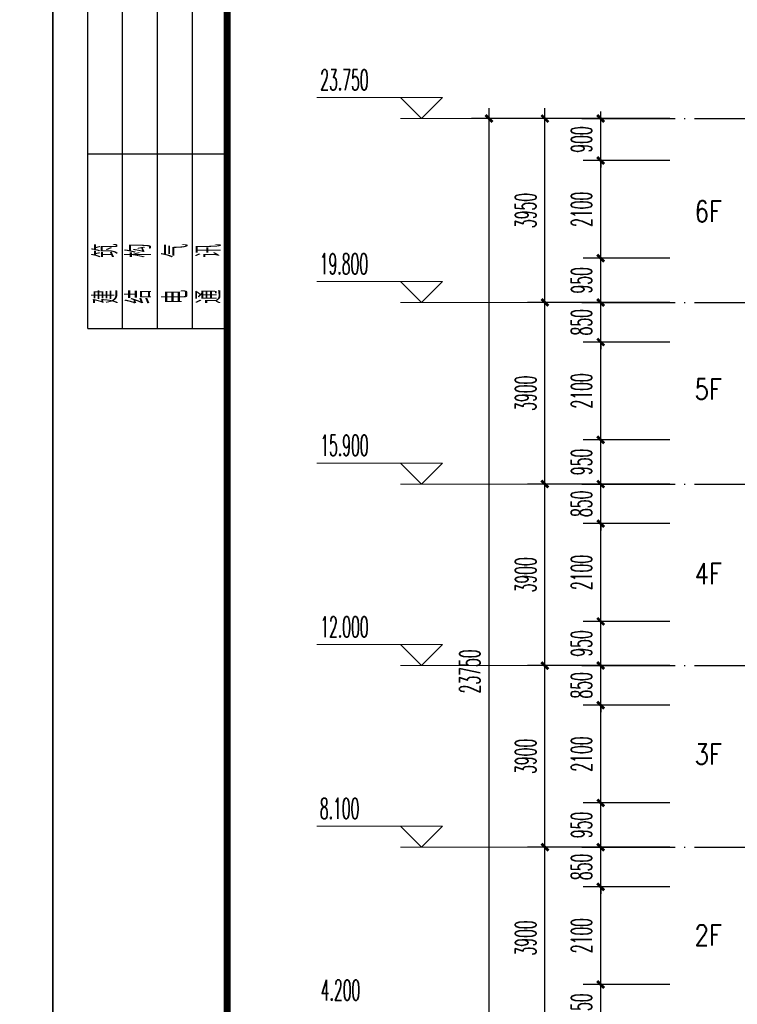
# Model space of a CAD drawing. Extents: x 1779708 to 7299578, y -1121471 to 88434.
# Tile 542 of 656: x 5260077 to 5275501, y -944957 to -923808. Entities that reach past the tile are written whole.
import ezdxf

# ---------------------------------------------------------------- set-up
doc = ezdxf.new("R2010")
doc.units = 0
doc.header["$LTSCALE"] = 1000
doc.header["$MEASUREMENT"] = 0
doc.linetypes.add('DOTE', pattern=[2.42, 2, -0.2, 0.02, -0.2])
doc.layers.get('0').update_dxf_attribs({"linetype": 'CONTINUOUS'})
doc.layers.get('Defpoints').update_dxf_attribs({"linetype": 'CONTINUOUS'})
doc.layers.add('DIM_ELEV', color=3, linetype='CONTINUOUS', lineweight=13)
for name, color, linetype in [('DOTE', 1, 'DOTE'), ('PUB_DIM', 3, 'CONTINUOUS'), ('PUB_TEXT', 7, 'CONTINUOUS'), ('PUB_TITLE', 4, 'CONTINUOUS'), ('修改', 6, 'CONTINUOUS')]:
    doc.layers.add(name, color=color, linetype=linetype)
doc.styles.add('_TCH_DIM', font='SIMPLEX.shx', dxfattribs={"width": 0.7, "bigfont": 'GBCBIG.shx'})
doc.styles.add('_TCH_DIM_T3', font='SIMPLEX.shx', dxfattribs={"width": 0.494118, "bigfont": 'GBCBIG.shx'})
doc.styles.add('dim_font', font='SIMPLEX.shx', dxfattribs={"width": 0.8})
doc.styles.get("Standard").update_dxf_attribs({"font": 'GBENOR', "bigfont": 'GBCBIG'})
doc.dimstyles.new('_TCH_ARCH&&150', dxfattribs={"dimtxt": 446.25, "dimasz": 150, "dimexe": 375, "dimexo": 450, "dimgap": 189.375, "dimtad": 1, "dimdec": 0, "dimzin": 0, "dimdsep": 46, "dimtxsty": '_TCH_DIM_T3', "dimblk": 'ARCHTICK', "dimcen": 0.09, "dimdle": 225, "dimclrt": 7, "dimazin": 2, "dimtfac": 1, "dimtdec": 0, "dimtix": 1, "dimtmove": 2, "dimatfit": 3, "dimfxl": 250, "dimtolj": 1, "dimtzin": 0, "dimarcsym": 0})

# ---------------------------------------------------------------- blocks, each defined once
blk = doc.blocks.new('$titleblk$00000095')
for p, q in [((-150, 20), (-150, 0)), ((-150, 20), (0, 20)), ((-125, 20), (-125, 0)), ((-150, 15), (-75, 15)), ((-150, 10), (-75, 10)), ((-150, 5), (-75, 5))]:
    blk.add_line(p, q)
at = {"width": 0.8}
for s, p in [('建   筑', (-146.45, 15.65)), ('结   构', (-146.45, 10.91)), ('电   气', (-146.45, 5.65)), ('通   讯', (-146.45, 0.88))]:
    blk.add_text(s, height=3.509, dxfattribs=at).set_placement(p)
blk = doc.blocks.new('A$C36B43F05')
at = {"layer": 'PUB_TITLE'}
blk.add_lwpolyline([(0, 0), (126150, 0), (126150, 178350), (0, 178350)], close=True, dxfattribs=at)
at = {"layer": 'PUB_TITLE', "const_width": 150}
blk.add_lwpolyline([(1500, 1500), (124650, 1500), (124650, 174600), (1500, 174600)], close=True, dxfattribs=at)
at = {"layer": 'PUB_TITLE', "xscale": 149.9999994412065, "yscale": 150.0000011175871, "zscale": 149.9999994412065}
blk.add_blockref('$titleblk$00000095', (124650, 174600), dxfattribs=at)
blk = doc.blocks.new('_ArchTick')
at = {"color": 0, "linetype": 'ByBlock', "const_width": 0.4}
blk.add_lwpolyline([(-0.5, -0.5), (0.5, 0.5)], dxfattribs=at)
blk = doc.blocks.new('*D155')
at = {"layer": 'Defpoints', "color": 0, "transparency": 16777216}
for p in [(5270165, -925932), (5272098, -925932), (5272098, -949682)]:
    blk.add_point(p, dxfattribs=at)
at = {"layer": 'PUB_DIM', "color": 0, "lineweight": -2, "transparency": 16777216}
for p, q in [((5270165, -949907), (5270165, -925707)), ((5271648, -925932), (5269790, -925932)), ((5271648, -949682), (5269790, -949682))]:
    blk.add_line(p, q, dxfattribs=at)
at = {"layer": 'PUB_DIM', "color": 0, "lineweight": -2, "transparency": 16777216, "xscale": 150, "yscale": 150, "zscale": 150}
for p, rotation in [((5270165, -925932), 90), ((5270165, -949682), 270)]:
    blk.add_blockref('_ArchTick', p, dxfattribs=dict(at, rotation=rotation))
at = {"layer": 'PUB_DIM', "color": 7, "transparency": 16777216, "insert": (5269753, -937807), "char_height": 446.2, "attachment_point": 5, "rotation": 90, "style": '_TCH_DIM_T3'}
blk.add_mtext('\\A1;23750', dxfattribs=at)
blk = doc.blocks.new('*D158')
at = {"layer": 'Defpoints', "color": 0, "transparency": 16777216}
for p in [(5271365, -941582), (5273298, -941582), (5273298, -945482)]:
    blk.add_point(p, dxfattribs=at)
at = {"layer": 'PUB_DIM', "color": 0, "lineweight": -2, "transparency": 16777216}
for p, q in [((5271365, -945707), (5271365, -941357)), ((5272848, -941582), (5270990, -941582)), ((5272848, -945482), (5270990, -945482))]:
    blk.add_line(p, q, dxfattribs=at)
at = {"layer": 'PUB_DIM', "color": 0, "lineweight": -2, "transparency": 16777216, "xscale": 150, "yscale": 150, "zscale": 150}
for p, rotation in [((5271365, -941582), 90), ((5271365, -945482), 270)]:
    blk.add_blockref('_ArchTick', p, dxfattribs=dict(at, rotation=rotation))
at = {"layer": 'PUB_DIM', "color": 7, "transparency": 16777216, "insert": (5270953, -943532), "char_height": 446.2, "attachment_point": 5, "rotation": 90, "style": '_TCH_DIM_T3'}
blk.add_mtext('\\A1;3900', dxfattribs=at)
blk = doc.blocks.new('*D159')
at = {"layer": 'Defpoints', "color": 0, "transparency": 16777216}
for p in [(5271365, -937682), (5273298, -937682), (5273298, -941582)]:
    blk.add_point(p, dxfattribs=at)
at = {"layer": 'PUB_DIM', "color": 0, "lineweight": -2, "transparency": 16777216}
for p, q in [((5271365, -941807), (5271365, -937457)), ((5272848, -937682), (5270990, -937682)), ((5272848, -941582), (5270990, -941582))]:
    blk.add_line(p, q, dxfattribs=at)
at = {"layer": 'PUB_DIM', "color": 0, "lineweight": -2, "transparency": 16777216, "xscale": 150, "yscale": 150, "zscale": 150}
for p, rotation in [((5271365, -937682), 90), ((5271365, -941582), 270)]:
    blk.add_blockref('_ArchTick', p, dxfattribs=dict(at, rotation=rotation))
at = {"layer": 'PUB_DIM', "color": 7, "transparency": 16777216, "insert": (5270953, -939632), "char_height": 446.2, "attachment_point": 5, "rotation": 90, "style": '_TCH_DIM_T3'}
blk.add_mtext('\\A1;3900', dxfattribs=at)
blk = doc.blocks.new('*D160')
at = {"layer": 'Defpoints', "color": 0, "transparency": 16777216}
for p in [(5271365, -933782), (5273298, -933782), (5273298, -937682)]:
    blk.add_point(p, dxfattribs=at)
at = {"layer": 'PUB_DIM', "color": 0, "lineweight": -2, "transparency": 16777216}
for p, q in [((5271365, -937907), (5271365, -933557)), ((5272848, -933782), (5270990, -933782)), ((5272848, -937682), (5270990, -937682))]:
    blk.add_line(p, q, dxfattribs=at)
at = {"layer": 'PUB_DIM', "color": 0, "lineweight": -2, "transparency": 16777216, "xscale": 150, "yscale": 150, "zscale": 150}
for p, rotation in [((5271365, -933782), 90), ((5271365, -937682), 270)]:
    blk.add_blockref('_ArchTick', p, dxfattribs=dict(at, rotation=rotation))
at = {"layer": 'PUB_DIM', "color": 7, "transparency": 16777216, "insert": (5270953, -935732), "char_height": 446.2, "attachment_point": 5, "rotation": 90, "style": '_TCH_DIM_T3'}
blk.add_mtext('\\A1;3900', dxfattribs=at)
blk = doc.blocks.new('*D161')
at = {"layer": 'Defpoints', "color": 0, "transparency": 16777216}
for p in [(5271365, -929882), (5273298, -929882), (5273298, -933782)]:
    blk.add_point(p, dxfattribs=at)
at = {"layer": 'PUB_DIM', "color": 0, "lineweight": -2, "transparency": 16777216}
for p, q in [((5271365, -934007), (5271365, -929657)), ((5272848, -929882), (5270990, -929882)), ((5272848, -933782), (5270990, -933782))]:
    blk.add_line(p, q, dxfattribs=at)
at = {"layer": 'PUB_DIM', "color": 0, "lineweight": -2, "transparency": 16777216, "xscale": 150, "yscale": 150, "zscale": 150}
for p, rotation in [((5271365, -929882), 90), ((5271365, -933782), 270)]:
    blk.add_blockref('_ArchTick', p, dxfattribs=dict(at, rotation=rotation))
at = {"layer": 'PUB_DIM', "color": 7, "transparency": 16777216, "insert": (5270953, -931832), "char_height": 446.2, "attachment_point": 5, "rotation": 90, "style": '_TCH_DIM_T3'}
blk.add_mtext('\\A1;3900', dxfattribs=at)
blk = doc.blocks.new('*D162')
at = {"layer": 'Defpoints', "color": 0, "transparency": 16777216}
for p in [(5271365, -925932), (5273298, -925932), (5273298, -929882)]:
    blk.add_point(p, dxfattribs=at)
at = {"layer": 'PUB_DIM', "color": 0, "lineweight": -2, "transparency": 16777216}
for p, q in [((5271365, -930107), (5271365, -925707)), ((5272848, -925932), (5270990, -925932)), ((5272848, -929882), (5270990, -929882))]:
    blk.add_line(p, q, dxfattribs=at)
at = {"layer": 'PUB_DIM', "color": 0, "lineweight": -2, "transparency": 16777216, "xscale": 150, "yscale": 150, "zscale": 150}
for p, rotation in [((5271365, -925932), 90), ((5271365, -929882), 270)]:
    blk.add_blockref('_ArchTick', p, dxfattribs=dict(at, rotation=rotation))
at = {"layer": 'PUB_DIM', "color": 7, "transparency": 16777216, "insert": (5270953, -927907), "char_height": 446.2, "attachment_point": 5, "rotation": 90, "style": '_TCH_DIM_T3'}
blk.add_mtext('\\A1;3950', dxfattribs=at)
blk = doc.blocks.new('*D313')
at = {"layer": 'Defpoints', "color": 0, "transparency": 16777216}
for p in [(5272565, -944532), (5274498, -944532), (5274498, -945482)]:
    blk.add_point(p, dxfattribs=at)
at = {"layer": 'PUB_DIM', "color": 0, "lineweight": -2, "transparency": 16777216}
for p, q in [((5272565, -945707), (5272565, -944307)), ((5274048, -944532), (5272190, -944532)), ((5274048, -945482), (5272190, -945482))]:
    blk.add_line(p, q, dxfattribs=at)
at = {"layer": 'PUB_DIM', "color": 0, "lineweight": -2, "transparency": 16777216, "xscale": 150, "yscale": 150, "zscale": 150}
for p, rotation in [((5272565, -944532), 90), ((5272565, -945482), 270)]:
    blk.add_blockref('_ArchTick', p, dxfattribs=dict(at, rotation=rotation))
at = {"layer": 'PUB_DIM', "color": 7, "transparency": 16777216, "insert": (5272153, -945007), "char_height": 446.2, "attachment_point": 5, "rotation": 90, "style": '_TCH_DIM_T3'}
blk.add_mtext('\\A1;950', dxfattribs=at)
blk = doc.blocks.new('*D314')
at = {"layer": 'Defpoints', "color": 0, "transparency": 16777216}
for p in [(5272565, -942432), (5274498, -942432), (5274498, -944532)]:
    blk.add_point(p, dxfattribs=at)
at = {"layer": 'PUB_DIM', "color": 0, "lineweight": -2, "transparency": 16777216}
for p, q in [((5272565, -944757), (5272565, -942207)), ((5274048, -942432), (5272190, -942432)), ((5274048, -944532), (5272190, -944532))]:
    blk.add_line(p, q, dxfattribs=at)
at = {"layer": 'PUB_DIM', "color": 0, "lineweight": -2, "transparency": 16777216, "xscale": 150, "yscale": 150, "zscale": 150}
for p, rotation in [((5272565, -942432), 90), ((5272565, -944532), 270)]:
    blk.add_blockref('_ArchTick', p, dxfattribs=dict(at, rotation=rotation))
at = {"layer": 'PUB_DIM', "color": 7, "transparency": 16777216, "insert": (5272153, -943482), "char_height": 446.2, "attachment_point": 5, "rotation": 90, "style": '_TCH_DIM_T3'}
blk.add_mtext('\\A1;2100', dxfattribs=at)
blk = doc.blocks.new('*D315')
at = {"layer": 'Defpoints', "color": 0, "transparency": 16777216}
for p in [(5272565, -941582), (5274498, -941582), (5274498, -942432)]:
    blk.add_point(p, dxfattribs=at)
at = {"layer": 'PUB_DIM', "color": 0, "lineweight": -2, "transparency": 16777216}
for p, q in [((5272565, -941582), (5272565, -941432)), ((5274048, -941582), (5272190, -941582)), ((5272565, -942432), (5272565, -941582)), ((5274048, -942432), (5272190, -942432)), ((5272565, -942432), (5272565, -942582))]:
    blk.add_line(p, q, dxfattribs=at)
at = {"layer": 'PUB_DIM', "color": 0, "lineweight": -2, "transparency": 16777216, "xscale": 150, "yscale": 150, "zscale": 150}
for p, rotation in [((5272565, -941582), 270), ((5272565, -942432), 90)]:
    blk.add_blockref('_ArchTick', p, dxfattribs=dict(at, rotation=rotation))
at = {"layer": 'PUB_DIM', "color": 7, "transparency": 16777216, "insert": (5272153, -942007), "char_height": 446.2, "attachment_point": 5, "rotation": 90, "style": '_TCH_DIM_T3'}
blk.add_mtext('\\A1;850', dxfattribs=at)
blk = doc.blocks.new('*D316')
at = {"layer": 'Defpoints', "color": 0, "transparency": 16777216}
for p in [(5272565, -940632), (5274498, -940632), (5274498, -941582)]:
    blk.add_point(p, dxfattribs=at)
at = {"layer": 'PUB_DIM', "color": 0, "lineweight": -2, "transparency": 16777216}
for p, q in [((5272565, -941807), (5272565, -940407)), ((5274048, -940632), (5272190, -940632)), ((5274048, -941582), (5272190, -941582))]:
    blk.add_line(p, q, dxfattribs=at)
at = {"layer": 'PUB_DIM', "color": 0, "lineweight": -2, "transparency": 16777216, "xscale": 150, "yscale": 150, "zscale": 150}
for p, rotation in [((5272565, -940632), 90), ((5272565, -941582), 270)]:
    blk.add_blockref('_ArchTick', p, dxfattribs=dict(at, rotation=rotation))
at = {"layer": 'PUB_DIM', "color": 7, "transparency": 16777216, "insert": (5272153, -941107), "char_height": 446.2, "attachment_point": 5, "rotation": 90, "style": '_TCH_DIM_T3'}
blk.add_mtext('\\A1;950', dxfattribs=at)
blk = doc.blocks.new('*D317')
at = {"layer": 'Defpoints', "color": 0, "transparency": 16777216}
for p in [(5272565, -938532), (5274498, -938532), (5274498, -940632)]:
    blk.add_point(p, dxfattribs=at)
at = {"layer": 'PUB_DIM', "color": 0, "lineweight": -2, "transparency": 16777216}
for p, q in [((5272565, -940857), (5272565, -938307)), ((5274048, -938532), (5272190, -938532)), ((5274048, -940632), (5272190, -940632))]:
    blk.add_line(p, q, dxfattribs=at)
at = {"layer": 'PUB_DIM', "color": 0, "lineweight": -2, "transparency": 16777216, "xscale": 150, "yscale": 150, "zscale": 150}
for p, rotation in [((5272565, -938532), 90), ((5272565, -940632), 270)]:
    blk.add_blockref('_ArchTick', p, dxfattribs=dict(at, rotation=rotation))
at = {"layer": 'PUB_DIM', "color": 7, "transparency": 16777216, "insert": (5272153, -939582), "char_height": 446.2, "attachment_point": 5, "rotation": 90, "style": '_TCH_DIM_T3'}
blk.add_mtext('\\A1;2100', dxfattribs=at)
blk = doc.blocks.new('*D318')
at = {"layer": 'Defpoints', "color": 0, "transparency": 16777216}
for p in [(5272565, -937682), (5274498, -937682), (5274498, -938532)]:
    blk.add_point(p, dxfattribs=at)
at = {"layer": 'PUB_DIM', "color": 0, "lineweight": -2, "transparency": 16777216}
for p, q in [((5274048, -937682), (5272190, -937682)), ((5272565, -937682), (5272565, -937532)), ((5272565, -938532), (5272565, -937682)), ((5274048, -938532), (5272190, -938532)), ((5272565, -938532), (5272565, -938682))]:
    blk.add_line(p, q, dxfattribs=at)
at = {"layer": 'PUB_DIM', "color": 0, "lineweight": -2, "transparency": 16777216, "xscale": 150, "yscale": 150, "zscale": 150}
for p, rotation in [((5272565, -937682), 270), ((5272565, -938532), 90)]:
    blk.add_blockref('_ArchTick', p, dxfattribs=dict(at, rotation=rotation))
at = {"layer": 'PUB_DIM', "color": 7, "transparency": 16777216, "insert": (5272153, -938107), "char_height": 446.2, "attachment_point": 5, "rotation": 90, "style": '_TCH_DIM_T3'}
blk.add_mtext('\\A1;850', dxfattribs=at)
blk = doc.blocks.new('*D319')
at = {"layer": 'Defpoints', "color": 0, "transparency": 16777216}
for p in [(5272565, -936732), (5274498, -936732), (5274498, -937682)]:
    blk.add_point(p, dxfattribs=at)
at = {"layer": 'PUB_DIM', "color": 0, "lineweight": -2, "transparency": 16777216}
for p, q in [((5272565, -937907), (5272565, -936507)), ((5274048, -936732), (5272190, -936732)), ((5274048, -937682), (5272190, -937682))]:
    blk.add_line(p, q, dxfattribs=at)
at = {"layer": 'PUB_DIM', "color": 0, "lineweight": -2, "transparency": 16777216, "xscale": 150, "yscale": 150, "zscale": 150}
for p, rotation in [((5272565, -936732), 90), ((5272565, -937682), 270)]:
    blk.add_blockref('_ArchTick', p, dxfattribs=dict(at, rotation=rotation))
at = {"layer": 'PUB_DIM', "color": 7, "transparency": 16777216, "insert": (5272153, -937207), "char_height": 446.2, "attachment_point": 5, "rotation": 90, "style": '_TCH_DIM_T3'}
blk.add_mtext('\\A1;950', dxfattribs=at)
blk = doc.blocks.new('*D320')
at = {"layer": 'Defpoints', "color": 0, "transparency": 16777216}
for p in [(5272565, -934632), (5274498, -934632), (5274498, -936732)]:
    blk.add_point(p, dxfattribs=at)
at = {"layer": 'PUB_DIM', "color": 0, "lineweight": -2, "transparency": 16777216}
for p, q in [((5272565, -936957), (5272565, -934407)), ((5274048, -934632), (5272190, -934632)), ((5274048, -936732), (5272190, -936732))]:
    blk.add_line(p, q, dxfattribs=at)
at = {"layer": 'PUB_DIM', "color": 0, "lineweight": -2, "transparency": 16777216, "xscale": 150, "yscale": 150, "zscale": 150}
for p, rotation in [((5272565, -934632), 90), ((5272565, -936732), 270)]:
    blk.add_blockref('_ArchTick', p, dxfattribs=dict(at, rotation=rotation))
at = {"layer": 'PUB_DIM', "color": 7, "transparency": 16777216, "insert": (5272153, -935682), "char_height": 446.2, "attachment_point": 5, "rotation": 90, "style": '_TCH_DIM_T3'}
blk.add_mtext('\\A1;2100', dxfattribs=at)
blk = doc.blocks.new('*D321')
at = {"layer": 'Defpoints', "color": 0, "transparency": 16777216}
for p in [(5272565, -933782), (5274498, -933782), (5274498, -934632)]:
    blk.add_point(p, dxfattribs=at)
at = {"layer": 'PUB_DIM', "color": 0, "lineweight": -2, "transparency": 16777216}
for p, q in [((5272565, -933782), (5272565, -933632)), ((5274048, -933782), (5272190, -933782)), ((5272565, -934632), (5272565, -933782)), ((5274048, -934632), (5272190, -934632)), ((5272565, -934632), (5272565, -934782))]:
    blk.add_line(p, q, dxfattribs=at)
at = {"layer": 'PUB_DIM', "color": 0, "lineweight": -2, "transparency": 16777216, "xscale": 150, "yscale": 150, "zscale": 150}
for p, rotation in [((5272565, -933782), 270), ((5272565, -934632), 90)]:
    blk.add_blockref('_ArchTick', p, dxfattribs=dict(at, rotation=rotation))
at = {"layer": 'PUB_DIM', "color": 7, "transparency": 16777216, "insert": (5272153, -934207), "char_height": 446.2, "attachment_point": 5, "rotation": 90, "style": '_TCH_DIM_T3'}
blk.add_mtext('\\A1;850', dxfattribs=at)
blk = doc.blocks.new('*D322')
at = {"layer": 'Defpoints', "color": 0, "transparency": 16777216}
for p in [(5272565, -932832), (5274498, -932832), (5274498, -933782)]:
    blk.add_point(p, dxfattribs=at)
at = {"layer": 'PUB_DIM', "color": 0, "lineweight": -2, "transparency": 16777216}
for p, q in [((5272565, -934007), (5272565, -932607)), ((5274048, -932832), (5272190, -932832)), ((5274048, -933782), (5272190, -933782))]:
    blk.add_line(p, q, dxfattribs=at)
at = {"layer": 'PUB_DIM', "color": 0, "lineweight": -2, "transparency": 16777216, "xscale": 150, "yscale": 150, "zscale": 150}
for p, rotation in [((5272565, -932832), 90), ((5272565, -933782), 270)]:
    blk.add_blockref('_ArchTick', p, dxfattribs=dict(at, rotation=rotation))
at = {"layer": 'PUB_DIM', "color": 7, "transparency": 16777216, "insert": (5272153, -933307), "char_height": 446.2, "attachment_point": 5, "rotation": 90, "style": '_TCH_DIM_T3'}
blk.add_mtext('\\A1;950', dxfattribs=at)
blk = doc.blocks.new('*D323')
at = {"layer": 'Defpoints', "color": 0, "transparency": 16777216}
for p in [(5272565, -930732), (5274498, -930732), (5274498, -932832)]:
    blk.add_point(p, dxfattribs=at)
at = {"layer": 'PUB_DIM', "color": 0, "lineweight": -2, "transparency": 16777216}
for p, q in [((5272565, -933057), (5272565, -930507)), ((5274048, -930732), (5272190, -930732)), ((5274048, -932832), (5272190, -932832))]:
    blk.add_line(p, q, dxfattribs=at)
at = {"layer": 'PUB_DIM', "color": 0, "lineweight": -2, "transparency": 16777216, "xscale": 150, "yscale": 150, "zscale": 150}
for p, rotation in [((5272565, -930732), 90), ((5272565, -932832), 270)]:
    blk.add_blockref('_ArchTick', p, dxfattribs=dict(at, rotation=rotation))
at = {"layer": 'PUB_DIM', "color": 7, "transparency": 16777216, "insert": (5272153, -931782), "char_height": 446.2, "attachment_point": 5, "rotation": 90, "style": '_TCH_DIM_T3'}
blk.add_mtext('\\A1;2100', dxfattribs=at)
blk = doc.blocks.new('*D324')
at = {"layer": 'Defpoints', "color": 0, "transparency": 16777216}
for p in [(5272565, -929882), (5274498, -929882), (5274498, -930732)]:
    blk.add_point(p, dxfattribs=at)
at = {"layer": 'PUB_DIM', "color": 0, "lineweight": -2, "transparency": 16777216}
for p, q in [((5274048, -929882), (5272190, -929882)), ((5272565, -929882), (5272565, -929732)), ((5272565, -930732), (5272565, -929882)), ((5274048, -930732), (5272190, -930732)), ((5272565, -930732), (5272565, -930882))]:
    blk.add_line(p, q, dxfattribs=at)
at = {"layer": 'PUB_DIM', "color": 0, "lineweight": -2, "transparency": 16777216, "xscale": 150, "yscale": 150, "zscale": 150}
for p, rotation in [((5272565, -929882), 270), ((5272565, -930732), 90)]:
    blk.add_blockref('_ArchTick', p, dxfattribs=dict(at, rotation=rotation))
at = {"layer": 'PUB_DIM', "color": 7, "transparency": 16777216, "insert": (5272153, -930307), "char_height": 446.2, "attachment_point": 5, "rotation": 90, "style": '_TCH_DIM_T3'}
blk.add_mtext('\\A1;850', dxfattribs=at)
blk = doc.blocks.new('*D325')
at = {"layer": 'Defpoints', "color": 0, "transparency": 16777216}
for p in [(5272565, -928932), (5274498, -928932), (5274498, -929882)]:
    blk.add_point(p, dxfattribs=at)
at = {"layer": 'PUB_DIM', "color": 0, "lineweight": -2, "transparency": 16777216}
for p, q in [((5272565, -930107), (5272565, -928707)), ((5274048, -928932), (5272190, -928932)), ((5274048, -929882), (5272190, -929882))]:
    blk.add_line(p, q, dxfattribs=at)
at = {"layer": 'PUB_DIM', "color": 0, "lineweight": -2, "transparency": 16777216, "xscale": 150, "yscale": 150, "zscale": 150}
for p, rotation in [((5272565, -928932), 90), ((5272565, -929882), 270)]:
    blk.add_blockref('_ArchTick', p, dxfattribs=dict(at, rotation=rotation))
at = {"layer": 'PUB_DIM', "color": 7, "transparency": 16777216, "insert": (5272153, -929407), "char_height": 446.2, "attachment_point": 5, "rotation": 90, "style": '_TCH_DIM_T3'}
blk.add_mtext('\\A1;950', dxfattribs=at)
blk = doc.blocks.new('*D326')
at = {"layer": 'Defpoints', "color": 0, "transparency": 16777216}
for p in [(5272565, -926832), (5274498, -926832), (5274498, -928932)]:
    blk.add_point(p, dxfattribs=at)
at = {"layer": 'PUB_DIM', "color": 0, "lineweight": -2, "transparency": 16777216}
for p, q in [((5272565, -929157), (5272565, -926607)), ((5274048, -926832), (5272190, -926832)), ((5274048, -928932), (5272190, -928932))]:
    blk.add_line(p, q, dxfattribs=at)
at = {"layer": 'PUB_DIM', "color": 0, "lineweight": -2, "transparency": 16777216, "xscale": 150, "yscale": 150, "zscale": 150}
for p, rotation in [((5272565, -926832), 90), ((5272565, -928932), 270)]:
    blk.add_blockref('_ArchTick', p, dxfattribs=dict(at, rotation=rotation))
at = {"layer": 'PUB_DIM', "color": 7, "transparency": 16777216, "insert": (5272153, -927882), "char_height": 446.2, "attachment_point": 5, "rotation": 90, "style": '_TCH_DIM_T3'}
blk.add_mtext('\\A1;2100', dxfattribs=at)
blk = doc.blocks.new('*D327')
at = {"layer": 'Defpoints', "color": 0, "transparency": 16777216}
for p in [(5272565, -925932), (5274498, -925932), (5274498, -926832)]:
    blk.add_point(p, dxfattribs=at)
at = {"layer": 'PUB_DIM', "color": 0, "lineweight": -2, "transparency": 16777216}
for p, q in [((5272565, -925932), (5272565, -925782)), ((5274048, -925932), (5272190, -925932)), ((5272565, -926832), (5272565, -925932)), ((5274048, -926832), (5272190, -926832)), ((5272565, -926832), (5272565, -926982))]:
    blk.add_line(p, q, dxfattribs=at)
at = {"layer": 'PUB_DIM', "color": 0, "lineweight": -2, "transparency": 16777216, "xscale": 150, "yscale": 150, "zscale": 150}
for p, rotation in [((5272565, -925932), 270), ((5272565, -926832), 90)]:
    blk.add_blockref('_ArchTick', p, dxfattribs=dict(at, rotation=rotation))
at = {"layer": 'PUB_DIM', "color": 7, "transparency": 16777216, "insert": (5272153, -926382), "char_height": 446.2, "attachment_point": 5, "rotation": 90, "style": '_TCH_DIM_T3'}
blk.add_mtext('\\A1;900', dxfattribs=at)

msp = doc.modelspace()

# ---------------------------------------------------------------- linework, layer by layer
at = {"layer": 'DIM_ELEV'}
for p, q in [((5269165.3, -925481.9), (5266465.3, -925481.9)), ((5268715.3, -925931.9), (5268265.3, -925481.9)), ((5268715.3, -925931.9), (5269165.3, -925481.9)), ((5271190.3, -925931.9), (5268265.3, -925931.9)), ((5269165.3, -929431.9), (5266465.3, -929431.9)), ((5268715.3, -929881.9), (5268265.3, -929431.9)), ((5268715.3, -929881.9), (5269165.3, -929431.9)), ((5271190.3, -929881.9), (5268265.3, -929881.9)), ((5269165.3, -933331.9), (5266465.3, -933331.9)), ((5268715.3, -933781.9), (5268265.3, -933331.9)), ((5268715.3, -933781.9), (5269165.3, -933331.9)), ((5271190.3, -933781.9), (5268265.3, -933781.9)), ((5269165.3, -937231.9), (5266465.3, -937231.9)), ((5268715.3, -937681.9), (5268265.3, -937231.9)), ((5268715.3, -937681.9), (5269165.3, -937231.9)), ((5271190.3, -937681.9), (5268265.3, -937681.9)), ((5269165.3, -941131.9), (5266465.3, -941131.9)), ((5268715.3, -941581.9), (5268265.3, -941131.9)), ((5268715.3, -941581.9), (5269165.3, -941131.9)), ((5271190.3, -941581.9), (5268265.3, -941581.9))]:
    msp.add_line(p, q, dxfattribs=at)
at = {"layer": 'DOTE'}
for p, q in [((5272162.1, -925931.9), (5420570.5, -925931.9)), ((5272162.1, -929881.9), (5420570.5, -929881.9)), ((5272162.1, -933781.9), (5420570.5, -933781.9)), ((5272162.1, -937681.9), (5420570.5, -937681.9)), ((5272162.1, -941581.9), (5420570.5, -941581.9))]:
    msp.add_line(p, q, dxfattribs=at)

# ---------------------------------------------------------------- block references
at = {"layer": '修改', "rotation": 90}
for p in [(5260789.1, -1032592.1), (5439139.1, -1032592.1)]:
    msp.add_blockref('A$C36B43F05', p, dxfattribs=at)

# ---------------------------------------------------------------- texts
at = {"layer": 'PUB_DIM', "color": 7, "char_height": 450, "attachment_point": 5, "style": 'dim_font'}
for s, insert in [('6F', (5274874.6, -927923.1)), ('5F', (5274874.6, -931744.5)), ('4F', (5274874.6, -935705.1)), ('3F', (5274874.6, -939584.6)), ('2F', (5274874.6, -943471.9))]:
    msp.add_mtext(s, dxfattribs=dict(at, insert=insert))
at = {"layer": 'PUB_TEXT', "color": 7, "style": '_TCH_DIM', "width": 0.494118}
for s, p in [('23.750', (5266536.7, -925324.4)), ('19.800', (5266526.2, -929274.4)), ('15.900', (5266536.7, -933174.4)), ('12.000', (5266536.7, -937074.4)), ('8.100', (5266528.3, -940974.4)), ('4.200', (5266547.2, -944874.4))]:
    msp.add_text(s, height=446.25, dxfattribs=at).set_placement(p)

# ---------------------------------------------------------------- dimensions: what is measured, and where the dimension line sits
at = {"layer": 'PUB_DIM'}
for p1, p2, picture, middle in [((5272098.1, -949681.9), (5272098.1, -925931.9), '*D155', (5269752.8, -937806.9)), ((5273298.1, -929881.9), (5273298.1, -925931.9), '*D162', (5270952.8, -927906.9)), ((5274498.1, -926831.9), (5274498.1, -925931.9), '*D327', (5272152.8, -926381.9)), ((5274498.1, -928931.9), (5274498.1, -926831.9), '*D326', (5272152.8, -927881.9)), ((5274498.1, -929881.9), (5274498.1, -928931.9), '*D325', (5272152.8, -929406.9)), ((5273298.1, -933781.9), (5273298.1, -929881.9), '*D161', (5270952.8, -931831.9)), ((5274498.1, -930731.9), (5274498.1, -929881.9), '*D324', (5272152.8, -930306.9)), ((5274498.1, -932831.9), (5274498.1, -930731.9), '*D323', (5272152.8, -931781.9)), ((5274498.1, -933781.9), (5274498.1, -932831.9), '*D322', (5272152.8, -933306.9)), ((5273298.1, -937681.9), (5273298.1, -933781.9), '*D160', (5270952.8, -935731.9)), ((5274498.1, -934631.9), (5274498.1, -933781.9), '*D321', (5272152.8, -934206.9)), ((5274498.1, -936731.9), (5274498.1, -934631.9), '*D320', (5272152.8, -935681.9)), ((5274498.1, -937681.9), (5274498.1, -936731.9), '*D319', (5272152.8, -937206.9)), ((5273298.1, -941581.9), (5273298.1, -937681.9), '*D159', (5270952.8, -939631.9)), ((5274498.1, -938531.9), (5274498.1, -937681.9), '*D318', (5272152.8, -938106.9)), ((5274498.1, -940631.9), (5274498.1, -938531.9), '*D317', (5272152.8, -939581.9)), ((5274498.1, -941581.9), (5274498.1, -940631.9), '*D316', (5272152.8, -941106.9)), ((5273298.1, -945481.9), (5273298.1, -941581.9), '*D158', (5270952.8, -943531.9)), ((5274498.1, -942431.9), (5274498.1, -941581.9), '*D315', (5272152.8, -942006.9)), ((5274498.1, -944531.9), (5274498.1, -942431.9), '*D314', (5272152.8, -943481.9)), ((5274498.1, -945481.9), (5274498.1, -944531.9), '*D313', (5272152.8, -945006.9))]:
    dim = msp.add_aligned_dim(p1=p1, p2=p2, distance=1932.8, dimstyle='_TCH_ARCH&&150', dxfattribs=at)
    dim.commit()
    dim.dimension.update_dxf_attribs({"geometry": picture, "text_midpoint": middle})

doc.saveas('drawing.dxf')
